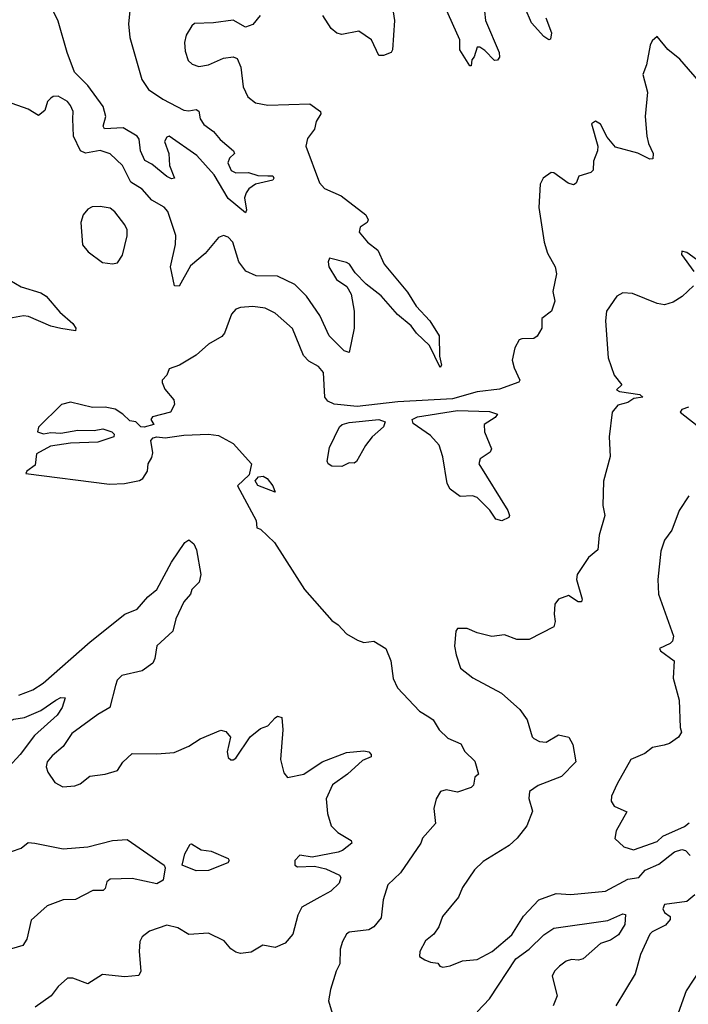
# Model space of a CAD drawing. Extents: x 1603745 to 1745082, y 385868 to 533966.
# Tile 427 of 646: x 1696279 to 1698991, y 446211 to 450208. Entities that reach past the tile are written whole.
import ezdxf

# ---------------------------------------------------------------- set-up
doc = ezdxf.new("R2010")
doc.units = 0

msp = doc.modelspace()

# ---------------------------------------------------------------- linework, layer by layer
at = {"layer": '0CON20XD'}
for points in [[(1696732.9, 450325), (1696720.6, 450190.6), (1696725.4, 450135), (1696774.4, 449965), (1696801.4, 449925), (1696859.5, 449885), (1696945, 449840.4), (1696965, 449837.4), (1696995, 449843.3), (1697005, 449836), (1697010.9, 449805), (1697025, 449782.3), (1697065, 449753.3), (1697091.7, 449721.7), (1697146.5, 449675), (1697150, 449665), (1697129.1, 449645), (1697123, 449627), (1697136.9, 449595), (1697155, 449585.9), (1697207.2, 449587.2), (1697245, 449575.5), (1697285, 449573.8), (1697305, 449573.8), (1697309.4, 449565), (1697305, 449556.2), (1697235, 449540), (1697208.3, 449521.7), (1697196.7, 449505), (1697190, 449485), (1697198.6, 449435), (1697195, 449423.8), (1697125, 449481.5), (1697067.6, 449577.6), (1696996.7, 449656.7), (1696885, 449734.3), (1696875, 449730.8), (1696866.7, 449713.3), (1696884.1, 449665), (1696885.9, 449615.9), (1696906, 449565), (1696895, 449562.2), (1696875, 449571.5), (1696815, 449621.8), (1696786.5, 449636.5), (1696768.4, 449675), (1696763.4, 449723.4), (1696754.6, 449734.6), (1696698.7, 449768.7), (1696622.5, 449765), (1696617.9, 449775), (1696627.5, 449815), (1696616.9, 449855), (1696555, 449941.3), (1696501.2, 449995), (1696471.4, 450075), (1696435, 450201.4), (1696345, 450385.8)], [(1698160.3, 450279.7), (1698168.9, 450205), (1698224.2, 450075), (1698224.7, 450055.3), (1698216.7, 450043.3), (1698205, 450042.2), (1698165, 450083.1), (1698145, 450096.5), (1698135, 450095.7), (1698122.9, 450057.1), (1698112.5, 450045), (1698110, 450020), (1698105, 450020), (1698064.4, 450085), (1698064.2, 450125.8), (1698005, 450258)], [(1697788.9, 450275), (1697799.2, 450205), (1697791.2, 450085), (1697785.8, 450074.2), (1697755, 450061.9), (1697735, 450062.5), (1697706.4, 450126.4), (1697655, 450161.2), (1697585, 450148.1), (1697565, 450152.5), (1697542.2, 450172.2), (1697508.5, 450225)], [(1698412.5, 450215), (1698435.6, 450155), (1698431.7, 450128.3), (1698425, 450126), (1698405, 450140), (1698354.8, 450194.8), (1698329.8, 450255)], [(1697254.2, 450225), (1697225, 450188), (1697195, 450178), (1697145, 450206.2), (1697065, 450194.4), (1696988.3, 450191.7), (1696977, 450183), (1696954.2, 450145), (1696947.5, 450115), (1696949.5, 450080.5), (1696962.1, 450042.1), (1696977.9, 450027.9), (1697005, 450017.8), (1697045, 450024.5), (1697105, 450051.8), (1697145, 450056.7), (1697160.5, 450050.5), (1697175.5, 450015.5), (1697185.6, 449935), (1697204.6, 449894.6), (1697235, 449870.8), (1697285, 449861.1), (1697455, 449866.8), (1697499.1, 449835), (1697500.8, 449825), (1697481.9, 449795), (1697475, 449763.8), (1697446, 449725), (1697440, 449695), (1697494.3, 449545), (1697515, 449522.5), (1697583.3, 449493.3), (1697683.1, 449415), (1697691.9, 449395), (1697688.6, 449385), (1697660, 449365), (1697655.6, 449345), (1697689.6, 449305), (1697732, 449272), (1697756.9, 449215), (1697851.5, 449101.5), (1697887.3, 449045), (1697942.3, 448985), (1697980, 448925), (1697981.2, 448841.2), (1697990, 448805), (1697985, 448796.2), (1697941.5, 448885), (1697888.9, 448935), (1697866.2, 448965), (1697811.5, 449011.5), (1697745, 449087.3), (1697683.8, 449133.8), (1697640, 449180), (1697617.2, 449215), (1697605, 449222.4), (1697535, 449240), (1697530, 449225), (1697532.5, 449205), (1697563.3, 449153.3), (1697605.6, 449125), (1697623, 449093), (1697635.7, 449025), (1697635.7, 448955), (1697615, 448856.7), (1697595, 448863.3), (1697533.6, 448925), (1697496.8, 449006.8), (1697441.7, 449085), (1697395, 449132.4), (1697325, 449166.1), (1697238.3, 449168.3), (1697196.3, 449186.3), (1697168.2, 449225), (1697143.3, 449305), (1697125, 449324.4), (1697105, 449331.1), (1697085, 449323.1), (1697030.9, 449259.1), (1696972.1, 449207.9), (1696925, 449125.8), (1696906.7, 449126.7), (1696890, 449205), (1696911.2, 449295), (1696912.2, 449332.2), (1696879.7, 449429.7), (1696865, 449447.3), (1696815, 449475.4), (1696775, 449520), (1696728.8, 449548.8), (1696695.5, 449615.5), (1696645, 449663.3), (1696605, 449676.7), (1696545, 449665.3), (1696525.6, 449675.6), (1696496.8, 449735), (1696494.5, 449805), (1696495.5, 449835), (1696485, 449860), (1696472, 449875), (1696435, 449897.5), (1696415, 449896.2), (1696405, 449888.8), (1696391.2, 449875), (1696380.5, 449839.5), (1696355, 449818.8), (1696312.5, 449845), (1696225, 449875.6)], [(1699054.6, 449934.6), (1698956.9, 450046.9), (1698907.4, 450087.4), (1698865, 450140), (1698845, 450122.5), (1698836.2, 450105), (1698821.2, 450025), (1698806, 449985), (1698826.1, 449913.9), (1698816.2, 449815), (1698822.9, 449735), (1698829.2, 449705), (1698848.6, 449665), (1698847.1, 449642.9), (1698835, 449641.9), (1698786.6, 449666.6), (1698695, 449690.8), (1698661.4, 449731.4), (1698635, 449784), (1698614.2, 449795.8), (1698598.8, 449785), (1698623.3, 449695), (1698622.5, 449675), (1698606.1, 449633.9), (1698605, 449597.5), (1698595, 449587.5), (1698547, 449573), (1698536.1, 449543.9), (1698525, 449537.5), (1698503.9, 449543.9), (1698446.1, 449586.1), (1698435, 449587.5), (1698402.5, 449565), (1698389.5, 449540.5), (1698384.4, 449445), (1698406.5, 449305), (1698419.3, 449259.3), (1698450.8, 449205), (1698455.8, 449175.8), (1698442, 449105), (1698449.4, 449065), (1698435.8, 449025), (1698396.2, 448995), (1698396.2, 448955), (1698377.3, 448922.7), (1698365, 448913.3), (1698315, 448912.5), (1698305, 448907.5), (1698287.5, 448875), (1698276.7, 448825), (1698284.2, 448794.2), (1698308, 448745), (1698303.9, 448736.1), (1698225, 448708.2), (1698135, 448696.5), (1698035, 448669.2), (1697812.9, 448657.1), (1697647.7, 448637.7), (1697555, 448647.5), (1697528.7, 448658.7), (1697516.9, 448675), (1697510.4, 448775), (1697490.5, 448800.5), (1697452.2, 448822.2), (1697429.4, 448845), (1697385, 448954.4), (1697315, 449016.2), (1697275, 449036.1), (1697225, 449043.5), (1697175, 449039.4), (1697155, 449032), (1697137.3, 449012.7), (1697109.2, 448935), (1697098.3, 448921.7), (1697045, 448890), (1696995, 448845.8), (1696926.7, 448805), (1696885, 448790), (1696875.7, 448764.3), (1696856.7, 448745), (1696856.2, 448735), (1696867.7, 448707.7), (1696904.1, 448664.1), (1696906.7, 448645), (1696890, 448615), (1696816.7, 448595), (1696810, 448585), (1696822.5, 448565), (1696783.6, 448553.6), (1696770, 448555), (1696750, 448575), (1696725, 448578.8), (1696696.5, 448606.5), (1696666.1, 448626.1), (1696625.3, 448635.3), (1696574, 448634), (1696485, 448655.6), (1696448.8, 448645), (1696355, 448553.8), (1696350.8, 448535), (1696375, 448526.5), (1696405, 448531.5), (1696445, 448528.7), (1696515, 448541.5), (1696580.3, 448539.7), (1696616.4, 448546.4), (1696652.5, 448535), (1696662.5, 448525), (1696660, 448515), (1696595, 448492.1), (1696485, 448489.2), (1696402.9, 448477.1), (1696346.7, 448445), (1696340.7, 448399.3), (1696307.5, 448375), (1696303.3, 448365), (1696642.7, 448322.7), (1696703.3, 448325), (1696765, 448336.9), (1696777.5, 448345), (1696797.1, 448375), (1696799.2, 448405), (1696815, 448430), (1696819.1, 448449.1), (1696810.8, 448499.2), (1696820, 448510), (1696835, 448514.2), (1696869.2, 448510.8), (1696945, 448521.2), (1697045, 448525.5), (1697085, 448520), (1697145, 448486.7), (1697218.5, 448405), (1697210, 448360), (1697162.5, 448315), (1697237.5, 448175), (1697240, 448145), (1697255, 448140), (1697312.5, 448085), (1697434.2, 447894.2), (1697545, 447768.8), (1697571.2, 447751.2), (1697604.4, 447715), (1697648.5, 447688.5), (1697675, 447678.8), (1697715, 447684.5), (1697764.4, 447655), (1697784.6, 447604.6), (1697793.2, 447533.2), (1697811.9, 447495), (1697901.1, 447401.1), (1697938.2, 447378.2), (1697955.7, 447365), (1697980.6, 447325), (1698015, 447290.6), (1698067.9, 447267.9), (1698085, 447236.7), (1698125, 447197.5), (1698140, 447145), (1698125, 447132.5), (1698119.3, 447100.7), (1698109.6, 447090.4), (1698055, 447071.8), (1698009.2, 447080.8), (1697986.1, 447073.9), (1697968.8, 447045), (1697958, 447005), (1697966, 446945), (1697912.9, 446885), (1697905.8, 446865), (1697822.9, 446745), (1697772.7, 446695), (1697753.5, 446635), (1697745, 446561.4), (1697714.7, 446525.3), (1697695, 446512.5), (1697615, 446502.9), (1697604.2, 446495), (1697587.8, 446465), (1697578.5, 446435), (1697577.1, 446375), (1697562, 446345), (1697539.5, 446270.5), (1697532, 446225), (1697546, 446175)], [(1696655, 449216.7), (1696675, 449221.2), (1696695, 449252.5), (1696715, 449330), (1696714, 449355), (1696705.7, 449375), (1696665, 449428), (1696645, 449442), (1696605, 449450), (1696572.5, 449447.5), (1696555, 449438.8), (1696536.2, 449415), (1696526.2, 449385), (1696533.9, 449293.9), (1696555.8, 449265.8), (1696615, 449222.5), (1696655, 449216.7)], [(1699024, 449234), (1698985, 449263.3), (1698965, 449267.5), (1698963.3, 449255), (1699014, 449185)], [(1696215, 449163.3), (1696285, 449123.9), (1696365, 449098.5), (1696385.6, 449085), (1696440.9, 449020.9), (1696494.2, 448975), (1696506, 448955), (1696505, 448944), (1696445, 448954.1), (1696405, 448964.2), (1696315, 449002.8), (1696294.2, 449005.8), (1696235, 448995.4)], [(1699012.3, 449127.7), (1698966.1, 449083.9), (1698929.5, 449060.5), (1698895, 449050), (1698865, 449056), (1698765, 449096.9), (1698725, 449098.5), (1698700.8, 449085), (1698659.4, 449025), (1698655.6, 448985.6), (1698665.7, 448835), (1698690, 448765), (1698721.2, 448725), (1698700, 448705), (1698711.7, 448698.3), (1698795, 448686.7), (1698806.2, 448675), (1698770.2, 448669.8), (1698745, 448653.8), (1698705, 448643.1), (1698682.5, 448615), (1698670.6, 448515), (1698674.2, 448435), (1698647.1, 448335), (1698644.2, 448235), (1698652.5, 448195), (1698628.8, 448115), (1698623.3, 448055), (1698586.2, 448025), (1698540, 447955), (1698538, 447935), (1698560, 447855), (1698558, 447845), (1698544.6, 447844.6), (1698505, 447870.8), (1698464.4, 447855.6), (1698450, 447835), (1698446.7, 447795), (1698451.2, 447765), (1698445, 447742.5), (1698345, 447691.9), (1698295, 447691.9), (1698245, 447710), (1698194.2, 447704.2), (1698135, 447718.6), (1698093.9, 447736.1), (1698055, 447736.2), (1698048, 447725), (1698042.5, 447665), (1698049.1, 447629.1), (1698067.5, 447575), (1698116.5, 447536.5), (1698233.1, 447473.1), (1698306.9, 447406.9), (1698336.9, 447365), (1698357, 447297), (1698365, 447289.2), (1698387.4, 447277.4), (1698414.5, 447274.5), (1698465, 447304.4), (1698506, 447295), (1698521.9, 447265), (1698535.4, 447195), (1698477.1, 447135), (1698381.5, 447098.5), (1698347.1, 447075), (1698344.3, 447045.7), (1698359.2, 446995), (1698335.8, 446935), (1698297.1, 446885), (1698264.3, 446855), (1698159.4, 446790.6), (1698123.8, 446756.2), (1698074.4, 446685), (1698058.8, 446645), (1697993.3, 446566.7), (1697979.1, 446525), (1697958, 446495), (1697925, 446468), (1697902.5, 446425), (1697900, 446405), (1697921.7, 446391.7), (1697945, 446381.2), (1697975, 446377.5), (1697982.5, 446365), (1697995, 446362), (1698025, 446367.1), (1698075, 446386.9), (1698135, 446393.1), (1698195, 446424.4), (1698275, 446492.1), (1698322.1, 446567.9), (1698385, 446635.2), (1698455, 446660.8), (1698515, 446656.9), (1698655, 446670), (1698745, 446719.2), (1698790, 446725), (1698816, 446755), (1698870.9, 446779.1), (1698935, 446829.2), (1698965, 446838.8), (1698979.2, 446835), (1698999.2, 446815)], [(1698235, 448172.9), (1698210.5, 448180.5), (1698186, 448216), (1698135, 448267.7), (1698115, 448275.3), (1698065, 448271.6), (1698025, 448302.3), (1698012.4, 448325), (1697995, 448433.8), (1697980.7, 448480.7), (1697945, 448519.4), (1697875, 448568.9), (1697870.4, 448585), (1697892, 448595), (1698055, 448620.6), (1698185, 448617.1), (1698216.7, 448606.7), (1698207.7, 448592.3), (1698162.9, 448565), (1698164.4, 448535), (1698192.5, 448465), (1698187.8, 448452.2), (1698146.2, 448425), (1698141.4, 448405), (1698258.8, 448215), (1698265.7, 448195), (1698262.7, 448187.3), (1698235, 448172.9)], [(1698992, 448635), (1698964.3, 448625), (1698958, 448615), (1699045.8, 448545)], [(1697585, 448394.5), (1697544.6, 448394.6), (1697530, 448405), (1697525.8, 448415.8), (1697535, 448471.2), (1697575.6, 448555), (1697586.9, 448565), (1697615, 448573), (1697735, 448585.2), (1697761.1, 448575), (1697754.5, 448555), (1697708.5, 448515), (1697680.8, 448479.2), (1697645, 448414), (1697635, 448408), (1697615, 448408.8), (1697585, 448394.5)], [(1697315, 448290), (1697245, 448316.7), (1697233.9, 448336.1), (1697247.7, 448352.3), (1697266.2, 448355), (1697282, 448345), (1697305.8, 448315), (1697315, 448290)], [(1698993.3, 448275), (1698954.4, 448215), (1698924.4, 448135), (1698894.3, 448095), (1698879.3, 448050.7), (1698868, 447935), (1698870.7, 447875), (1698930.6, 447705), (1698927.5, 447685), (1698918, 447675), (1698874.2, 447655), (1698878.8, 447645), (1698934, 447605), (1698930, 447535), (1698953.8, 447445), (1698957.5, 447335), (1698963.3, 447315), (1698951.2, 447295), (1698915, 447270), (1698893.2, 447263.2), (1698846.4, 447253.6), (1698815, 447228.9), (1698757.5, 447205), (1698702, 447105), (1698680, 447055), (1698677.5, 447035), (1698690, 447015), (1698741.7, 446991.7), (1698698.2, 446915), (1698693.6, 446883.6), (1698729.5, 446849.5), (1698768.2, 446838.2), (1698865, 446871.1), (1698887.1, 446892.9), (1698975, 446932.5), (1698995, 446947)], [(1696332.1, 447487.9), (1696374, 447515), (1696565, 447682.1), (1696705, 447794), (1696755.4, 447815), (1696799.1, 447865), (1696834.6, 447895), (1696895, 448005.6), (1696948.6, 448085), (1696965, 448096), (1696985, 448080), (1696996.2, 448055), (1697013.1, 447955), (1697006.1, 447923.9), (1696977.1, 447895), (1696971.4, 447875), (1696945, 447844.2), (1696911.8, 447775), (1696899.4, 447725), (1696835, 447665.8), (1696827.5, 447615), (1696818.6, 447595), (1696775, 447564.6), (1696693.5, 447545), (1696673.7, 447526.3), (1696667.8, 447505), (1696644.2, 447415), (1696595, 447386.5), (1696489.8, 447310.2), (1696455, 447257.5), (1696410.3, 447219.7), (1696390.6, 447195), (1696385.6, 447175), (1696392.6, 447152.6), (1696421.7, 447111.7), (1696453, 447093), (1696502.9, 447097.1), (1696523.8, 447105), (1696563.6, 447136.4), (1696625.5, 447144.5), (1696675, 447159.2), (1696696.6, 447193.4), (1696735, 447229.2), (1696835, 447227.1), (1696905, 447233.3), (1696965, 447258.5), (1697011.3, 447288.7), (1697095, 447322.9), (1697115, 447318), (1697134, 447295), (1697120.8, 447235), (1697125, 447212.5), (1697135, 447202.5), (1697145, 447203.3), (1697155, 447210), (1697213.1, 447296.9), (1697255, 447330), (1697285, 447341.2), (1697315, 447374), (1697325, 447380), (1697342.5, 447375), (1697345.5, 447325.5), (1697336, 447205), (1697349.8, 447149.8), (1697365, 447131.4), (1697430.8, 447145), (1697506.2, 447195), (1697605, 447233.1), (1697675, 447239.5), (1697695.5, 447235.5), (1697704, 447225), (1697703.8, 447215), (1697669.1, 447200.9), (1697608.1, 447145), (1697547.9, 447102.1), (1697522.2, 447045), (1697527.5, 446985), (1697542.2, 446935), (1697568.6, 446908.6), (1697623.3, 446875), (1697626.2, 446865), (1697588, 446835), (1697571.2, 446828.8), (1697465, 446808.6), (1697415, 446815.6), (1697394.5, 446795), (1697394.4, 446775), (1697405, 446768.5), (1697475, 446771.1), (1697520.5, 446760.5), (1697575.8, 446735), (1697581.4, 446725), (1697575, 446702), (1697540.7, 446669.3), (1697495.8, 446645), (1697423.5, 446605), (1697407.6, 446572.4), (1697386.7, 446495), (1697355, 446459.4), (1697315, 446441.9), (1697265, 446450.6), (1697218.1, 446421.9), (1697175, 446416.7), (1697155, 446422.9), (1697135, 446435.5), (1697108.6, 446468.6), (1697045, 446499.4), (1696965, 446494.2), (1696920.7, 446520.7), (1696875, 446532.5), (1696805, 446508.2), (1696775.6, 446485), (1696766.5, 446465), (1696762.7, 446425), (1696769.4, 446345), (1696762.5, 446327.5), (1696705, 446322.5), (1696615, 446331.9), (1696555, 446294), (1696493.6, 446316.4), (1696472.7, 446317.3), (1696435, 446282.5), (1696406, 446245), (1696341.3, 446198.7)], [(1696275, 447465.5), (1696332.1, 447487.9)], [(1696165, 447117.5), (1696145, 447123.7), (1696087.3, 447165), (1696048.2, 447205), (1696041.1, 447225), (1696048.1, 447235), (1696215, 447349.2), (1696255, 447368), (1696297.5, 447375), (1696365, 447403.1), (1696425, 447445.7), (1696446.1, 447456.1), (1696462.5, 447455), (1696451.5, 447415), (1696430.9, 447385), (1696338, 447302), (1696280.9, 447225), (1696185, 447121.8), (1696165, 447117.5)], [(1696245, 446830.5), (1696285, 446844.1), (1696313.1, 446866.9), (1696340, 446865), (1696455, 446841.2), (1696555, 446850.2), (1696654.8, 446875.2), (1696715, 446879.3), (1696865.1, 446775.1), (1696868.4, 446765), (1696860, 446715), (1696835, 446699.4), (1696735, 446721.3), (1696645, 446718.5), (1696632.4, 446707.6), (1696625, 446681.2), (1696616.9, 446673.1), (1696575, 446673.1), (1696505, 446635.6), (1696455, 446635.4), (1696389.4, 446610.6), (1696325, 446552.5), (1696307.5, 446475), (1696290.8, 446449.2), (1696245, 446435.5)], [(1696995, 446752.7), (1696937.7, 446775), (1696947.9, 446822.1), (1696969.5, 446860.5), (1696975, 446862.5), (1697015, 446838.1), (1697055, 446832.5), (1697125, 446802.5), (1697128.8, 446795), (1697122.5, 446785), (1697045, 446753.6), (1696995, 446752.7)], [(1699016.9, 446655), (1698985, 446628.1), (1698895, 446615.3), (1698888, 446598), (1698895, 446582.9), (1698917.3, 446567.3), (1698917.1, 446555), (1698898.2, 446531.8), (1698844.6, 446505.4), (1698835.3, 446494.7), (1698797.6, 446412.4), (1698775, 446334.2), (1698697.5, 446205)], [(1698135, 446180), (1698185, 446232.5), (1698291.2, 446395), (1698345.1, 446434.9), (1698405, 446492.8), (1698445, 446519.2), (1698665, 446550.8), (1698725, 446577.5), (1698735.7, 446575), (1698733.5, 446535), (1698707.4, 446492.6), (1698675, 446471.5), (1698635, 446457.5), (1698565, 446394.6), (1698545, 446389.2), (1698516.9, 446393.1), (1698495, 446385.2), (1698468.8, 446365), (1698448.2, 446345), (1698438.2, 446325), (1698458.9, 446245), (1698442.5, 446205)], [(1699038.7, 446351.3), (1698982.5, 446265), (1698949.2, 446175)]]:
    msp.add_lwpolyline(points, dxfattribs=at)

doc.saveas('drawing.dxf')
